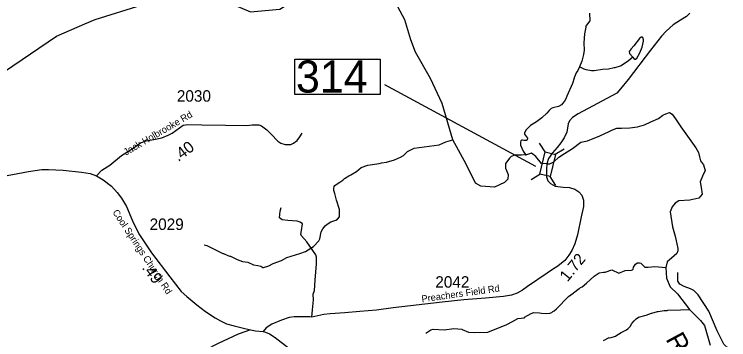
# Model space of a CAD drawing. Extents: x 1248224 to 1454986, y 825081 to 985870.
# Drawn here: x 1437302 to 1445090, y 928641 to 932189 of the extents above; entities that cross this region are included whole.
import ezdxf

# ---------------------------------------------------------------- set-up
doc = ezdxf.new("R2010")
doc.units = 0
for name, color, linetype in [('Exist Hydrographic Misc Water Feature', 7, 'Continuous'), ('Exist Hydrographic River Shore', 7, 'Continuous'), ('Exist Hydrographic River Shore Label', 7, 'Continuous'), ('Exist Road Non-System Type 51', 7, 'Continuous'), ('Exist Road Secondary Mileage Hundredths English Label', 7, 'Continuous'), ('Exist Road Secondary Structure Standard Bridge CELL', 7, 'Continuous'), ('Exist Road Secondary Structure Standard Bridge Number Label', 7, 'Continuous'), ('Exist Road Secondary Type 41 Attributed', 7, 'Continuous'), ('Exist Road Secondary Type 51 Attributed', 7, 'Continuous'), ('Exist Road Secondary Type 51 Label', 7, 'Continuous'), ('Exist Road Secondary Type 51 Number Label', 7, 'Continuous')]:
    doc.layers.add(name, color=color, linetype=linetype)

msp = doc.modelspace()

# ---------------------------------------------------------------- linework, layer by layer
at = {"layer": 'Exist Hydrographic Misc Water Feature'}
for points in [[(1438072.2, 932084.9), (1438183.5, 932133), (1438694.5, 932290.1), (1439007.5, 932484.1), (1439273.5, 932472.2), (1439877.6, 932217), (1440195.5, 932243.5), (1440465.6, 932415.3), (1440936.6, 932629.1), (1441012.5, 932696.4)], [(1443573.8, 932201.4), (1443574.4, 932117.4), (1443529.3, 932054.2), (1443530.8, 932048.6), (1443519.8, 931974.3), (1443512.2, 931878.4), (1443512.9, 931798.3), (1443508, 931750.4), (1443490.7, 931678.6), (1443463.5, 931616.6)], [(1436850.4, 931317.1), (1436909.5, 931374), (1437762.6, 931951.1), (1438072.2, 932084.9)], [(1444043.6, 931722.5), (1444057.3, 931708.4), (1444065.1, 931700.3), (1444075.1, 931698), (1444089.3, 931711.8), (1444120.2, 931767.2), (1444145.3, 931830.9), (1444162.5, 931894.6), (1444162.8, 931910.6), (1444155.2, 931934.8), (1444149.2, 931940.8), (1444135.2, 931939.1), (1444119, 931925.4), (1444057.6, 931844.4), (1444025.1, 931813.1), (1444014.8, 931799.2), (1444006.5, 931783.3), (1444008.2, 931761.3), (1444043.6, 931722.5)], [(1444043.6, 931722.5), (1443998.7, 931679.5), (1443917.8, 931624.9), (1443849.5, 931604.1), (1443842.2, 931605.5), (1443781.2, 931589.3), (1443713.1, 931586.6), (1443624.9, 931572.1), (1443592.9, 931572.7), (1443537.1, 931581.8), (1443513.2, 931590.2), (1443463.5, 931616.6)], [(1443463.5, 931616.6), (1443445, 931575.4), (1443426.5, 931551.7), (1443403.6, 931496.1), (1443404.5, 931491.4), (1443386.4, 931432.4), (1443324.1, 931297.5), (1443313.5, 931265.7), (1443301.1, 931241.9), (1443282.8, 931218.2), (1443266.5, 931202.5), (1443234.2, 931183), (1443172, 931170.2), (1443155.8, 931160.5), (1443133.4, 931140.9), (1443108.9, 931109.3), (1443052, 931058.3), (1442995.3, 931015.3), (1442930.6, 930976.4), (1442881.8, 930929.3), (1442865.2, 930897.6), (1442865, 930881.6), (1442896.2, 930837), (1442893.9, 930819.1), (1442887.8, 930813.1), (1442855.8, 930813.7), (1442841.8, 930817.9), (1442833.8, 930816.1), (1442825.7, 930810.2), (1442819.5, 930794.4), (1442818.9, 930762.4), (1442849.8, 930697.8), (1442882.1, 930650.1)], [(1439372.1, 929674.4), (1439400, 929667.9), (1439574.5, 929580.7), (1439582.5, 929580.6), (1439628.1, 929559.6), (1439650, 929551.3), (1439658, 929551.1), (1439731.7, 929514.7), (1439789, 929492.7), (1439848.9, 929487.7), (1439908.3, 929456.5), (1439956.2, 929449.6), (1439988.1, 929441.1), (1440011.9, 929428.6), (1440019.9, 929428.5), (1440076.2, 929447.5), (1440124.6, 929470.6), (1440213.2, 929505), (1440273.8, 929536), (1440414.5, 929581.4), (1440474.9, 929604.3), (1440563.8, 929656.7), (1440620.9, 929717.7), (1440631.3, 929741.5), (1440648.6, 929817.3), (1440667.1, 929851), (1440691.8, 929882.5), (1440712.8, 929900.7), (1440751.6, 929926.5), (1440807.5, 929945.3), (1440826.3, 929956.9), (1440845.4, 929981.8), (1440846.9, 930061.8), (1440814.6, 930162.5), (1440797.9, 930234.8), (1440786.4, 930267.1), (1440784.8, 930291.1), (1440789.2, 930310.9), (1440795.3, 930320.9), (1440811.6, 930334.6), (1440852, 930357.9), (1440884.4, 930381.3), (1440900.6, 930397.1), (1440949.2, 930428.1), (1440971.3, 930437.8), (1441034, 930474.7), (1441082.7, 930517.7), (1441157.6, 930542.2), (1441279.5, 930562.2), (1441303.6, 930569.8), (1441359.7, 930576.8), (1441448.2, 930601.2), (1441512.7, 930630), (1441545, 930649.5), (1441589.8, 930692.7), (1441662.4, 930727.4), (1441932.8, 930766.5), (1442007.9, 930796.5), (1442083.6, 930820.2)], [(1441787.4, 928712.1), (1441844, 928749), (1441868.1, 928754.6), (1441988.1, 928750.4), (1442092.3, 928762.5), (1442180.1, 928756.9), (1442184.9, 928751.3), (1442254.7, 928722.6), (1442319.5, 928718.3), (1442463.5, 928721.7), (1442673.1, 928808), (1442733.6, 928838.9), (1442790.2, 928873.8), (1442862.3, 928880.6), (1442865.7, 928886.6), (1442935.1, 928927.3), (1442967.2, 928936.7), (1443029.2, 928933.6), (1443051.1, 928929.2), (1443107.1, 928928.2), (1443139.2, 928931.6), (1443163.2, 928939.1), (1443171.4, 928947), (1443187.5, 928954.7), (1443211.9, 928976.3), (1443344.6, 929111), (1443394.9, 929147.1), (1443397.3, 929152), (1443459.7, 929199.9), (1443467.8, 929201.7), (1443475.9, 929209.6), (1443492, 929217.3), (1443540.8, 929258.4), (1443622.2, 929335), (1443678.7, 929370), (1443726.9, 929379.2), (1443742.9, 929378.9), (1443815.3, 929403.6), (1443890.7, 929366.2), (1443963.2, 929396.8), (1444031.2, 929399.6), (1444041.3, 929403.5), (1444047.4, 929411.4), (1444053.8, 929433.2), (1444072.3, 929464.9), (1444088.5, 929476.6), (1444096.5, 929478.4), (1444118.6, 929478.1), (1444132.5, 929473.8), (1444167.9, 929439.2), (1444175.8, 929433), (1444187.8, 929430.8), (1444211.8, 929430.4), (1444284, 929441), (1444406.1, 929428.1)], [(1443724.3, 928633.8), (1443786.5, 928663.7), (1443792.8, 928662.5), (1443858.8, 928678.4), (1443861.1, 928682.6), (1443919.5, 928721.3), (1443976, 928748.2), (1443992.2, 928760), (1444014.5, 928783.6), (1444033.2, 928817.2), (1444057.7, 928846.9), (1444082.1, 928870.5), (1444106.3, 928885.9), (1444190.8, 928909.8), (1444247.1, 928931.5), (1444251.9, 928930.6), (1444315.4, 928950.2), (1444322.3, 928948.7), (1444387.6, 928958.9), (1444419.6, 928960.4), (1444427.7, 928964.2), (1444563.6, 928965.7), (1444661, 928971.2)]]:
    msp.add_lwpolyline(points, dxfattribs=at)
at = {"layer": 'Exist Hydrographic River Shore'}
for points in [[(1443107.7, 930556.9), (1443049.6, 930562.5), (1442987.5, 930638.1), (1442940.5, 930675.4), (1442894.9, 930660.9), (1442831.6, 930653.3), (1442759.2, 930653.3), (1442719.4, 930638.9), (1442698.7, 930620.6), (1442684, 930595.4), (1442656.1, 930563.8), (1442658, 930509.9), (1442687.7, 930441.1), (1442682.2, 930392.7), (1442646.9, 930353.7), (1442537.2, 930303.4), (1442388.5, 930314.6), (1442330.9, 930346.2), (1442226.8, 930556.4), (1442083.6, 930820.2), (1441967.6, 931216.3), (1441839.6, 931488), (1441674.9, 931775.5), (1441624.7, 931909.4), (1441560.5, 932127.3), (1441431.6, 932369.6)], [(1443107.7, 930556.9), (1443140.9, 930558.1), (1443182.2, 930578.7), (1443239.7, 930631.8), (1443300.2, 930671.6), (1443386.1, 930726.5), (1443478.3, 930793.6), (1443550, 930808.8), (1443685.5, 930863.5), (1443787.5, 930910.4), (1443824.7, 930929.7), (1443871.6, 930949), (1443919.8, 930949), (1444010.8, 930950.4), (1444094.9, 930961.4), (1444173.5, 930983.5), (1444239.6, 931015.2), (1444323.7, 931052.5), (1444370.6, 931089.7), (1444405, 931104.9), (1444445, 931117.3), (1444475.3, 931099.4), (1444509.8, 931049.7), (1444567.7, 930961.4), (1444731.7, 930733.8), (1444761.5, 930682), (1444771.1, 930633.7), (1444782.2, 930592.3), (1444813.9, 930548.2), (1444831.8, 930484.7), (1444802.8, 930425.4), (1444780.8, 930363.3), (1444790.4, 930301.2), (1444801.5, 930229.5), (1444762.9, 930182.6), (1444665, 930161.9), (1444545.1, 930153.7), (1444506.8, 930130.7), (1444472.3, 930089.3), (1444450.3, 930035.5), (1444477.8, 929871.4), (1444508.2, 929769.3), (1444523.3, 929686.1), (1444534.3, 929636.4), (1444534.3, 929610.2), (1444526, 929582.6), (1444468.1, 929531.6), (1444419.9, 929491.6), (1444406.1, 929428.1), (1444413, 929310.9), (1444451.6, 929218.5), (1444530.1, 929139.5), (1444661, 928971.2), (1444781, 928851.2), (1444827.6, 928795.1), (1444888.2, 928580)]]:
    msp.add_lwpolyline(points, dxfattribs=at)
at = {"layer": 'Exist Road Non-System Type 51'}
for points in [[(1440103.2, 930881.1), (1440175.8, 930806.4), (1440207.8, 930785), (1440254.2, 930770.7), (1440318.3, 930770.7), (1440346.9, 930785), (1440386.1, 930813.5), (1440414.6, 930852.8), (1440439.5, 930892)], [(1440544.9, 928885.9), (1440552, 928967.9), (1440562.7, 929074.9), (1440559.1, 929139.1), (1440573.4, 929178.4), (1440580.5, 929288.9), (1440594.8, 929467.3), (1440594.8, 929542.2), (1440587.7, 929567.2), (1440491.4, 929709.9), (1440434.4, 929774.1), (1440427.3, 929791.9), (1440434.4, 929831.1), (1440445.1, 929906), (1440420.1, 929923.9), (1440384.5, 929934.6), (1440284.7, 929941.7), (1440220.5, 929948.8), (1440192, 929970.3), (1440199.1, 930041.6), (1440209.8, 930080.8)], [(1445899.4, 929346.1), (1445860.3, 929268.2), (1445630.6, 929020.5), (1445504.3, 928931.4), (1445425.1, 928847.2), (1445302.1, 928704.7), (1445255.1, 928623.7), (1445226, 928584.9), (1445190.4, 928539.5), (1445128.9, 928525), (1445090.1, 928542.8), (1445036.7, 928591.3), (1444963.9, 928738.7), (1444871.7, 928950.8), (1444758.4, 929128.9), (1444709.8, 929179.1), (1444674.2, 929197), (1444606.3, 929222.9), (1444557.7, 929247.2), (1444536.7, 929277.9), (1444536.8, 929325.6), (1444536.8, 929373.5)], [(1439876.8, 928750.2), (1439744.1, 928701.5), (1439523.1, 928601.6), (1439384.1, 928526.7), (1439312.8, 928469.6), (1439234.4, 928419.7), (1439202.3, 928401.9), (1439145.3, 928391.2), (1439077.6, 928391.2), (1438927.9, 928409), (1438853, 928412.6), (1438738.9, 928426.8), (1438639.1, 928434), (1438553.6, 928441.1), (1438368.2, 928437.5)]]:
    msp.add_lwpolyline(points, dxfattribs=at)
at = {"layer": 'Exist Road Secondary Structure Standard Bridge CELL'}
for p, q in [((1443088.7, 930687.4), (1443028.7, 930783.3)), ((1443199, 930662), (1443294.9, 930722)), ((1442936.6, 930385.9), (1443032.5, 930445.9)), ((1443205.4, 930324), (1443145.4, 930419.9))]:
    msp.add_line(p, q, dxfattribs=at)
msp.add_lwpolyline([(1443032.5, 930445.9), (1443088.2, 930687.5), (1443201, 930661.5), (1443145.4, 930419.9)], close=True, dxfattribs=at)
at = {"layer": 'Exist Road Secondary Structure Standard Bridge Number Label'}
msp.add_line((1442986.1, 930530.7), (1441340.2, 931419.5), dxfattribs=at)
msp.add_lwpolyline([(1440360, 931699.4), (1441289, 931699.4), (1441289, 931315.2), (1440360, 931315.2)], close=True, dxfattribs=at)
at = {"layer": 'Exist Road Secondary Type 41 Attributed'}
msp.add_lwpolyline([(1438196.5, 930428.6), (1438257.7, 930487.7), (1438344.5, 930543.5), (1438470.1, 930649), (1438608.1, 930735.9), (1438677.8, 930785.5), (1438739.8, 930808.8), (1438823.6, 930824.3), (1438911.9, 930842.9), (1438980.1, 930869.3), (1439022, 930891), (1439102.6, 930951.5), (1439143.9, 930978.8), (1439193.6, 930986.5), (1439345.5, 930985), (1439604.4, 930980.3), (1439838.5, 930975.7), (1439896.7, 930981.8), (1439926.1, 930983.3), (1439969.5, 930984.9), (1439995.9, 930974), (1440056.4, 930929), (1440103.2, 930881.1)], dxfattribs=at)
at = {"layer": 'Exist Road Secondary Type 51 Attributed'}
for points in [[(1444668, 932201.3), (1444630.5, 932166.2), (1444562.9, 932126.2), (1444485.4, 932072.3), (1444406.9, 932002.9), (1444356.9, 931950.3), (1444236.8, 931797.6), (1443993.3, 931479.3), (1443910.8, 931376.6), (1443869.5, 931329.1), (1443448.4, 931104.5), (1443388.4, 931061.9), (1443355.8, 931028.1), (1443340.8, 930995.5), (1443327.1, 930905.4), (1443297.2, 930840.7), (1443261, 930785.6), (1443218.4, 930735.6), (1443169.7, 930678), (1443126, 930617.4), (1443107.7, 930556.9)], [(1443107.7, 930556.9), (1443102.9, 930501.2), (1443102.1, 930418.4), (1443118.8, 930373.8), (1443147.2, 930344.7), (1443199.8, 930314.7), (1443284.8, 930304.7), (1443354.9, 930299.7), (1443412.4, 930282.1), (1443457.5, 930252.1), (1443490, 930217), (1443507.5, 930161.9), (1443507.5, 930091.8), (1443480, 929981.7), (1443440.4, 929785.1), (1443412.9, 929687.5), (1443380.4, 929614.9), (1443347.8, 929562.3), (1443302.8, 929504.7), (1443227.8, 929444.6), (1443167.7, 929407), (1443112.7, 929367), (1442898.3, 929219.6), (1442843.3, 929179.6), (1442783.2, 929149.5), (1442723.2, 929127), (1442635.6, 929112), (1442440.5, 929094.4), (1442202.8, 929076.9), (1441967.6, 929051.9), (1441431, 928987.4), (1441250.9, 928962.4), (1441068.3, 928947.3), (1440905.6, 928934.8), (1440745.5, 928922.3), (1440678, 928917.3), (1440544.9, 928885.9), (1440525.3, 928889.8), (1440352.7, 928889.8), (1440300.2, 928882.2), (1440215.1, 928854.7), (1440110, 928812.1), (1440047.5, 928772.1), (1440015.4, 928729.5)], [(1435806.8, 930069.8), (1435921.6, 930135.1), (1435999.2, 930181.7), (1436088.4, 930222.5), (1436216.4, 930272.9), (1436443.4, 930356.4), (1436553.9, 930373.9), (1436606.3, 930379.7), (1436665.6, 930383.5), (1436838.3, 930383.5), (1436939.2, 930387.4), (1437055.5, 930402.9), (1437166.1, 930420.4), (1437458.2, 930474.7), (1437601.8, 930496), (1437673.5, 930496), (1437836.5, 930490.2), (1438036.3, 930466.9), (1438127.5, 930453.3), (1438196.5, 930428.6)], [(1438196.5, 930428.6), (1438270.3, 930384), (1438362.7, 930313.2), (1438422.8, 930247.2), (1438471.3, 930183.1), (1438523.7, 930091.9), (1438591.6, 929938.5), (1438659, 929793.7), (1438796.7, 929589.9), (1438996.1, 929326.8), (1439122.2, 929167.6), (1439182.4, 929111.3), (1439292.9, 929022), (1439386, 928950.2), (1439492.7, 928878.3), (1439550.9, 928845.3), (1439614.9, 928814.3), (1439700.3, 928792.9), (1439785.6, 928771.6), (1439876.8, 928750.2), (1439933.1, 928738.6), (1440015.4, 928729.5)], [(1440015.4, 928729.5), (1440038.7, 928722.7), (1440082.3, 928706.2), (1440144.4, 928663.5), (1440403.9, 928465)]]:
    msp.add_lwpolyline(points, dxfattribs=at)

# ---------------------------------------------------------------- texts
at = {"layer": 'Exist Hydrographic River Shore Label'}
msp.add_text('RIVER', height=210, rotation=298.43656, dxfattribs=at).set_placement((1444398.3, 928648.6))
at = {"layer": 'Exist Road Secondary Mileage Hundredths English Label'}
for s, rotation, p in [('.40', 36.89163, (1439089.9, 930577.2)), ('1.72', 50.96297, (1443333.5, 929265.2)), ('.49', 307.16181, (1438687.9, 929423.1))]:
    msp.add_text(s, height=125, rotation=rotation, dxfattribs=at).set_placement(p)
at = {"layer": 'Exist Road Secondary Structure Standard Bridge Number Label'}
msp.add_text('314', height=350, dxfattribs=at).set_placement((1440372.6, 931335))
at = {"layer": 'Exist Road Secondary Type 51 Label'}
for s, rotation, p in [('Jack Holbrooke Rd', 30.33687, (1438519.9, 930646.3)), ('Cool Springs Church Rd', 303.48962, (1438368.8, 930029.9)), ('Preachers Field Rd', 8.05214, (1441746.8, 929047.3))]:
    msp.add_text(s, height=75, rotation=rotation, dxfattribs=at).set_placement(p)
at = {"layer": 'Exist Road Secondary Type 51 Number Label'}
for s, p in [('2030', (1439074, 931235.9)), ('2029', (1438777.3, 929837.5)), ('2042', (1441891.4, 929208.3))]:
    msp.add_text(s, height=125, dxfattribs=at).set_placement(p)

doc.saveas('drawing.dxf')
